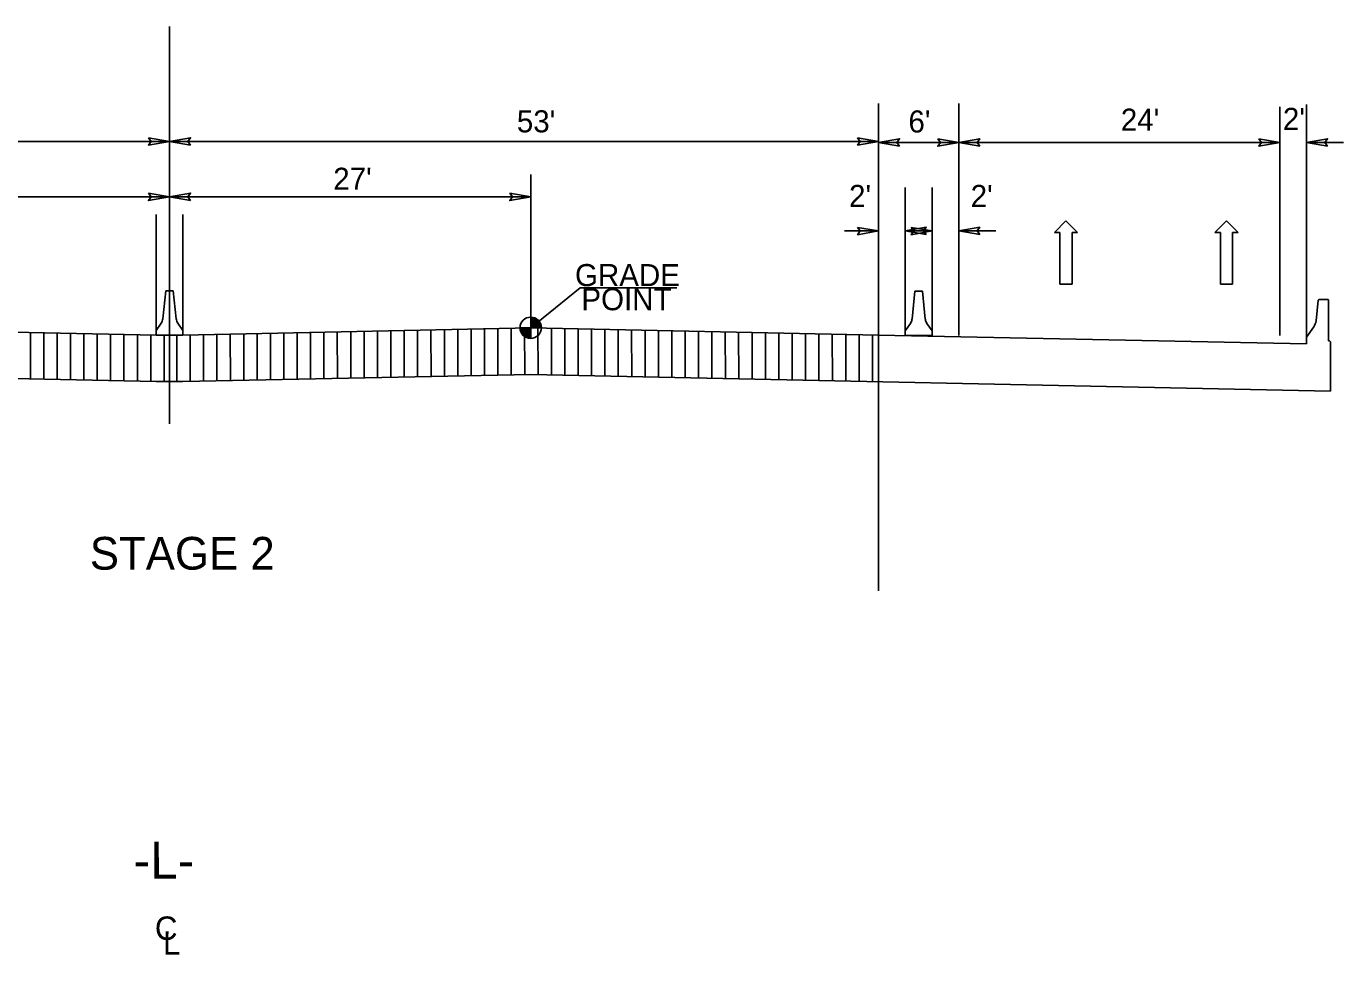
# Model space of a CAD drawing. Extents: x 2241081 to 2251104, y 658534 to 663427.
# Drawn here: x 2248482.9 to 2248926.1, y 658848.1 to 659160.2 of the extents above; entities that cross this region are included whole.
import ezdxf

# ---------------------------------------------------------------- set-up
doc = ezdxf.new("R2010")
doc.units = 0
for name, color, linetype in [('Prop Dimension', 7, 'Continuous'), ('Prop Dimension Text', 7, 'Continuous'), ('Prop Lane Arrow CELL', 7, 'Continuous'), ('Prop Roadway Bridge', 7, 'Continuous'), ('Typical Grade Point Symbol CELL', 7, 'Continuous'), ('Typical Median Barrier CELL', 7, 'Continuous'), ('Typical Terminator CELL', 7, 'Continuous'), ('Typical Text Centerline CELL', 7, 'Continuous'), ('Typical Text Grade Point CELL', 7, 'Continuous'), ('Typical Text Label CELL', 7, 'Continuous')]:
    doc.layers.add(name, color=color, linetype=linetype)

msp = doc.modelspace()

# ---------------------------------------------------------------- linework, layer by layer
at = {"layer": 'Prop Dimension'}
for p, q in [((2248769.6, 659056.24), (2248769.6, 659134.34)), ((2248796.6, 659068.75), (2248796.6, 659134.34)), ((2248913.6, 659055.86), (2248913.6, 659133.97)), ((2248778.6, 659068.75), (2248778.6, 659106.07)), ((2248787.6, 659068.75), (2248787.6, 659106.07)), ((2248526.6, 659057.98), (2248526.6, 659096.91)), ((2248535.6, 659057.98), (2248535.6, 659096.91))]:
    msp.add_line(p, q, dxfattribs=at)
at = {"layer": 'Prop Dimension Text'}
for p, q in [((2248796.6, 659056.24), (2248796.6, 659133.22)), ((2248904.6, 659056.24), (2248904.6, 659133.22)), ((2248310.6, 659121.54), (2248531.1, 659121.54)), ((2248769.6, 659121.54), (2248531.1, 659121.54)), ((2248796.6, 659121.17), (2248769.6, 659121.17)), ((2248904.6, 659121.16), (2248796.6, 659121.17)), ((2248913.6, 659121.16), (2248926.06, 659121.16)), ((2248652.6, 659058.86), (2248652.6, 659110.36)), ((2248409.6, 659102.89), (2248531.1, 659102.89)), ((2248531.1, 659102.89), (2248652.6, 659102.89)), ((2248778.6, 659056.8), (2248778.6, 659099.14)), ((2248787.6, 659056.8), (2248787.6, 659099.14)), ((2248758.17, 659091.42), (2248769.6, 659091.42)), ((2248787.6, 659091.42), (2248778.6, 659091.42)), ((2248796.6, 659091.42), (2248809.06, 659091.42)), ((2248484.29, 659041.64), (2248484.29, 659057.31)), ((2248488.79, 659041.55), (2248488.79, 659057.21)), ((2248493.29, 659041.45), (2248493.29, 659057.12)), ((2248497.79, 659041.36), (2248497.79, 659057.02)), ((2248502.29, 659041.27), (2248502.29, 659056.93)), ((2248506.79, 659041.17), (2248506.79, 659056.84)), ((2248511.29, 659041.08), (2248511.29, 659056.74)), ((2248515.79, 659040.99), (2248515.79, 659056.65)), ((2248520.29, 659040.89), (2248520.29, 659056.56)), ((2248524.79, 659040.8), (2248524.79, 659056.46)), ((2248529.29, 659040.76), (2248529.29, 659056.43)), ((2248533.57, 659040.76), (2248533.55, 659056.43)), ((2248538.07, 659040.81), (2248538.05, 659056.48)), ((2248542.57, 659040.91), (2248542.55, 659056.57)), ((2248547.07, 659041), (2248547.05, 659056.66)), ((2248551.57, 659041.09), (2248551.55, 659056.76)), ((2248556.07, 659041.19), (2248556.05, 659056.85)), ((2248560.57, 659041.28), (2248560.55, 659056.94)), ((2248565.07, 659041.37), (2248565.05, 659057.04)), ((2248569.57, 659041.47), (2248569.55, 659057.13)), ((2248574.07, 659041.56), (2248574.05, 659057.23)), ((2248578.57, 659041.66), (2248578.55, 659057.32)), ((2248583.07, 659041.75), (2248583.05, 659057.41)), ((2248587.57, 659041.84), (2248587.55, 659057.51)), ((2248592.07, 659041.94), (2248592.05, 659057.6)), ((2248596.57, 659042.03), (2248596.55, 659057.69)), ((2248601.07, 659042.12), (2248601.05, 659057.79)), ((2248605.57, 659042.22), (2248605.55, 659057.88)), ((2248610.07, 659042.31), (2248610.05, 659057.97)), ((2248614.57, 659042.4), (2248614.55, 659058.07)), ((2248619.07, 659042.5), (2248619.05, 659058.16)), ((2248623.57, 659042.59), (2248623.55, 659058.26)), ((2248628.07, 659042.69), (2248628.05, 659058.35)), ((2248632.57, 659042.78), (2248632.55, 659058.44)), ((2248637.07, 659042.87), (2248637.05, 659058.54)), ((2248641.57, 659042.97), (2248641.55, 659058.63)), ((2248646.07, 659043.06), (2248646.05, 659058.72)), ((2248650.57, 659043.15), (2248650.55, 659058.82)), ((2248655.07, 659043.14), (2248655.05, 659058.81)), ((2248659.57, 659043.05), (2248659.55, 659058.71)), ((2248664.07, 659042.96), (2248664.05, 659058.62)), ((2248668.57, 659042.86), (2248668.55, 659058.53)), ((2248673.07, 659042.77), (2248673.05, 659058.43)), ((2248677.57, 659042.68), (2248677.55, 659058.34)), ((2248682.07, 659042.58), (2248682.05, 659058.25)), ((2248686.57, 659042.49), (2248686.55, 659058.15)), ((2248691.07, 659042.39), (2248691.05, 659058.06)), ((2248695.57, 659042.3), (2248695.55, 659057.97)), ((2248700.07, 659042.21), (2248700.05, 659057.87)), ((2248704.57, 659042.11), (2248704.55, 659057.78)), ((2248709.07, 659042.02), (2248709.05, 659057.68)), ((2248713.57, 659041.93), (2248713.55, 659057.59)), ((2248718.07, 659041.83), (2248718.05, 659057.5)), ((2248722.57, 659041.74), (2248722.55, 659057.4)), ((2248727.07, 659041.65), (2248727.05, 659057.31)), ((2248731.57, 659041.55), (2248731.55, 659057.22)), ((2248736.07, 659041.46), (2248736.05, 659057.12)), ((2248740.57, 659041.37), (2248740.55, 659057.03)), ((2248745.07, 659041.27), (2248745.05, 659056.94)), ((2248749.57, 659041.18), (2248749.55, 659056.84)), ((2248754.07, 659041.08), (2248754.05, 659056.75)), ((2248758.57, 659040.99), (2248758.55, 659056.66)), ((2248763.07, 659040.9), (2248763.05, 659056.56)), ((2248767.57, 659040.8), (2248767.55, 659056.47)), ((2248769.6, 658970.42), (2248769.6, 659056.43))]:
    msp.add_line(p, q, dxfattribs=at)
at = {"layer": 'Prop Lane Arrow CELL'}
for p, q in [((2248828.75, 659090.95), (2248832.6, 659094.86)), ((2248832.6, 659094.86), (2248836.57, 659090.95)), ((2248882.75, 659090.95), (2248886.6, 659094.86)), ((2248886.6, 659094.86), (2248890.57, 659090.95)), ((2248830.61, 659090.95), (2248828.75, 659090.95)), ((2248830.61, 659073.58), (2248830.61, 659090.95)), ((2248836.57, 659090.95), (2248834.71, 659090.95)), ((2248834.71, 659090.95), (2248834.71, 659073.58)), ((2248884.61, 659090.95), (2248882.75, 659090.95)), ((2248884.61, 659073.58), (2248884.61, 659090.95)), ((2248890.57, 659090.95), (2248888.71, 659090.95)), ((2248888.71, 659090.95), (2248888.71, 659073.58)), ((2248834.71, 659073.58), (2248830.61, 659073.58)), ((2248888.71, 659073.58), (2248884.61, 659073.58))]:
    msp.add_line(p, q, dxfattribs=at)
at = {"layer": 'Prop Roadway Bridge'}
for p, q in [((2248916.76, 659061.22), (2248917.5, 659068.19)), ((2248917.5, 659068.19), (2248917.68, 659068.38)), ((2248917.68, 659068.38), (2248920.84, 659068.38)), ((2248920.84, 659068.38), (2248921, 659068.21)), ((2248921, 659068.21), (2248921, 659054.44)), ((2248409.6, 659058.86), (2248526.6, 659056.43)), ((2248535.6, 659056.43), (2248526.6, 659056.43)), ((2248652.6, 659058.86), (2248535.6, 659056.43)), ((2248652.6, 659058.86), (2248769.6, 659056.43)), ((2248769.6, 659056.43), (2248913.6, 659053.43)), ((2248913.6, 659055.75), (2248916, 659059.18)), ((2248913.6, 659053.43), (2248913.6, 659055.75)), ((2248921, 659054.44), (2248921.33, 659054.44)), ((2248921.33, 659054.44), (2248921.66, 659054.11)), ((2248921.66, 659054.11), (2248921.66, 659051.83)), ((2248921.66, 659051.83), (2248921.66, 659037.6)), ((2248409.6, 659043.2), (2248526.6, 659040.76)), ((2248652.6, 659043.2), (2248535.6, 659040.76)), ((2248652.6, 659043.2), (2248921.66, 659037.6)), ((2248535.6, 659040.76), (2248526.6, 659040.76))]:
    msp.add_line(p, q, dxfattribs=at)
msp.add_arc((2248912.43, 659061.68), 4.36, 325.0086, 353.9889, dxfattribs=at)
at = {"layer": 'Typical Grade Point Symbol CELL'}
for p, q in [((2248652.6, 659058.86), (2248669.29, 659072.31)), ((2248652.61, 659062.44), (2248652.6, 659058.86)), ((2248652.6, 659058.86), (2248652.61, 659062.44)), ((2248649.02, 659058.86), (2248652.6, 659058.86)), ((2248652.6, 659058.86), (2248652.6, 659055.28)), ((2248656.18, 659058.86), (2248652.6, 659058.86))]:
    msp.add_line(p, q, dxfattribs=at)
for points in [[(2248652.65, 659058.86), (2248652.65, 659062.44), (2248652.65, 659062.44)], [(2248652.73, 659058.86), (2248652.73, 659062.44)], [(2248652.8, 659058.86), (2248652.8, 659062.43)], [(2248652.87, 659058.86), (2248652.87, 659062.43)], [(2248652.94, 659058.86), (2248652.94, 659062.42)], [(2248653.01, 659058.86), (2248653.01, 659062.42)], [(2248653.08, 659058.86), (2248653.08, 659062.41)], [(2248653.16, 659058.86), (2248653.16, 659062.39)], [(2248653.23, 659058.86), (2248653.23, 659062.38)], [(2248653.3, 659058.86), (2248653.3, 659062.37)], [(2248653.37, 659058.86), (2248653.37, 659062.35)], [(2248653.44, 659058.86), (2248653.44, 659062.34)], [(2248653.51, 659058.86), (2248653.51, 659062.32)], [(2248653.59, 659058.86), (2248653.59, 659062.3)], [(2248653.66, 659058.86), (2248653.66, 659062.28)], [(2248653.73, 659058.86), (2248653.73, 659062.26)], [(2248653.8, 659058.86), (2248653.8, 659062.23)], [(2248653.87, 659058.86), (2248653.87, 659062.21)], [(2248653.94, 659058.86), (2248653.94, 659062.18)], [(2248654.01, 659058.86), (2248654.01, 659062.15)], [(2248654.09, 659058.86), (2248654.09, 659062.11)], [(2248654.16, 659058.86), (2248654.16, 659062.08)], [(2248654.23, 659058.86), (2248654.23, 659062.05)], [(2248654.3, 659058.86), (2248654.3, 659062.01)], [(2248654.37, 659058.86), (2248654.37, 659061.97)], [(2248654.44, 659058.86), (2248654.44, 659061.93)], [(2248654.52, 659058.86), (2248654.52, 659061.88)], [(2248654.59, 659058.86), (2248654.59, 659061.83)], [(2248654.66, 659058.86), (2248654.66, 659061.79)], [(2248654.73, 659058.86), (2248654.73, 659061.74)], [(2248654.8, 659058.86), (2248654.8, 659061.68)], [(2248654.87, 659058.86), (2248654.87, 659061.63)], [(2248654.95, 659058.86), (2248654.95, 659061.56)], [(2248655.02, 659058.86), (2248655.02, 659061.5)], [(2248655.09, 659058.86), (2248655.09, 659061.44)], [(2248655.16, 659058.86), (2248655.16, 659061.37)], [(2248655.23, 659058.86), (2248655.23, 659061.29)], [(2248655.3, 659058.86), (2248655.3, 659061.21)], [(2248655.38, 659058.86), (2248655.38, 659061.12)], [(2248655.45, 659058.86), (2248655.45, 659061.03)], [(2248655.52, 659058.86), (2248655.52, 659060.94)], [(2248655.59, 659058.86), (2248655.59, 659060.83)], [(2248649.06, 659058.35), (2248649.06, 659058.86)], [(2248649.13, 659057.98), (2248649.13, 659058.86)], [(2248649.2, 659057.74), (2248649.2, 659058.86)], [(2248649.27, 659057.54), (2248649.27, 659058.86)], [(2248649.34, 659057.37), (2248649.34, 659058.86)], [(2248649.42, 659057.22), (2248649.42, 659058.86)], [(2248649.49, 659057.09), (2248649.49, 659058.86)], [(2248649.56, 659056.97), (2248649.56, 659058.86)], [(2248649.63, 659056.86), (2248649.63, 659058.86)], [(2248649.7, 659056.76), (2248649.7, 659058.86)], [(2248649.77, 659056.66), (2248649.77, 659058.86)], [(2248649.85, 659056.58), (2248649.85, 659058.86)], [(2248649.92, 659056.49), (2248649.92, 659058.86)], [(2248649.99, 659056.41), (2248649.99, 659058.86)], [(2248650.06, 659056.34), (2248650.06, 659058.86)], [(2248650.13, 659056.27), (2248650.13, 659058.86)], [(2248650.2, 659056.2), (2248650.2, 659058.86)], [(2248650.27, 659056.14), (2248650.27, 659058.86)], [(2248650.35, 659056.07), (2248650.35, 659058.86)], [(2248650.42, 659056.02), (2248650.42, 659058.86)], [(2248650.49, 659055.97), (2248650.49, 659058.86)], [(2248650.56, 659055.92), (2248650.56, 659058.86)], [(2248650.63, 659055.87), (2248650.63, 659058.86)], [(2248650.7, 659055.82), (2248650.7, 659058.86)], [(2248650.78, 659055.78), (2248650.78, 659058.86)], [(2248650.85, 659055.74), (2248650.85, 659058.86)], [(2248650.92, 659055.7), (2248650.92, 659058.86)], [(2248650.99, 659055.66), (2248650.99, 659058.86)], [(2248651.06, 659055.63), (2248651.06, 659058.86)], [(2248651.13, 659055.6), (2248651.13, 659058.86)], [(2248651.21, 659055.56), (2248651.21, 659058.86)], [(2248651.28, 659055.53), (2248651.28, 659058.86)], [(2248651.35, 659055.5), (2248651.35, 659058.86)], [(2248651.42, 659055.48), (2248651.42, 659058.86)], [(2248651.49, 659055.45), (2248651.49, 659058.86)], [(2248651.56, 659055.43), (2248651.56, 659058.86)], [(2248651.64, 659055.41), (2248651.64, 659058.86)], [(2248651.71, 659055.39), (2248651.71, 659058.86)], [(2248651.78, 659055.37), (2248651.78, 659058.86)], [(2248651.85, 659055.36), (2248651.85, 659058.86)], [(2248651.92, 659055.34), (2248651.92, 659058.86)], [(2248651.99, 659055.33), (2248651.99, 659058.86)], [(2248652.07, 659055.32), (2248652.07, 659058.86)], [(2248652.14, 659055.31), (2248652.14, 659058.86)], [(2248652.21, 659055.3), (2248652.21, 659058.86)], [(2248652.28, 659055.29), (2248652.28, 659058.86)], [(2248652.35, 659055.29), (2248652.35, 659058.86)], [(2248652.42, 659055.29), (2248652.42, 659058.86)], [(2248652.49, 659055.28), (2248652.49, 659058.86)], [(2248652.57, 659055.28), (2248652.57, 659055.28), (2248652.57, 659058.86)], [(2248655.66, 659058.86), (2248655.66, 659060.72)], [(2248655.73, 659058.86), (2248655.73, 659060.59)], [(2248655.81, 659058.86), (2248655.81, 659060.46)], [(2248655.88, 659058.86), (2248655.88, 659060.31)], [(2248655.95, 659058.86), (2248655.95, 659060.14)], [(2248656.02, 659058.86), (2248656.02, 659059.93)], [(2248656.09, 659058.86), (2248656.09, 659059.67)], [(2248656.16, 659058.86), (2248656.16, 659059.25)]]:
    msp.add_lwpolyline(points, dxfattribs=at)
msp.add_circle((2248652.6, 659058.86), 3.58, dxfattribs=at)
for start, end in [(359.9905, 89.9905), (179.9905, 269.9905)]:
    msp.add_arc((2248652.6, 659058.86), 3.58, start, end, dxfattribs=at)
at = {"layer": 'Typical Median Barrier CELL'}
for p, q in [((2248529.86, 659071.32), (2248528.86, 659061.88)), ((2248531.1, 659071.32), (2248529.86, 659071.32)), ((2248531.1, 659071.32), (2248532.34, 659071.32)), ((2248532.34, 659071.32), (2248533.34, 659061.88)), ((2248781.86, 659071.15), (2248780.86, 659061.71)), ((2248783.1, 659071.15), (2248781.86, 659071.15)), ((2248783.1, 659071.15), (2248784.34, 659071.15)), ((2248784.34, 659071.15), (2248785.34, 659061.71)), ((2248528.31, 659060.42), (2248526.6, 659057.98)), ((2248526.6, 659056.43), (2248526.6, 659057.98)), ((2248526.6, 659056.43), (2248535.6, 659056.43)), ((2248531.1, 659057.05), (2248531.1, 659057.05)), ((2248533.89, 659060.42), (2248535.6, 659057.98)), ((2248535.6, 659056.43), (2248535.6, 659057.98)), ((2248780.31, 659060.26), (2248778.6, 659057.81)), ((2248778.6, 659056.26), (2248778.6, 659057.81)), ((2248783.1, 659056.88), (2248783.1, 659056.88)), ((2248785.89, 659060.26), (2248787.6, 659057.81)), ((2248787.6, 659056.26), (2248787.6, 659057.81)), ((2248778.6, 659056.26), (2248787.6, 659056.26))]:
    msp.add_line(p, q, dxfattribs=at)
for centre, start, end in [((2248525.77, 659062.2), 325.0038, 353.9447), ((2248536.43, 659062.2), 186.0552, 214.9936), ((2248777.77, 659062.04), 325.0038, 353.9447), ((2248788.43, 659062.04), 186.0552, 214.9936)]:
    msp.add_arc(centre, 3.1, start, end, dxfattribs=at)
at = {"layer": 'Typical Terminator CELL'}
for points in [[(2248524.07, 659122.75), (2248531.1, 659121.54), (2248524.03, 659120.29), (2248524.93, 659121.54)], [(2248538.13, 659120.33), (2248531.1, 659121.54), (2248538.17, 659122.79), (2248537.27, 659121.54)], [(2248762.57, 659122.75), (2248769.6, 659121.54), (2248762.53, 659120.29), (2248763.43, 659121.54)], [(2248776.63, 659119.95), (2248769.6, 659121.17), (2248776.67, 659122.41), (2248775.77, 659121.17)], [(2248789.57, 659122.38), (2248796.6, 659121.17), (2248789.53, 659119.92), (2248790.43, 659121.17)], [(2248803.63, 659119.95), (2248796.6, 659121.17), (2248803.67, 659122.41), (2248802.77, 659121.17)], [(2248897.57, 659122.38), (2248904.6, 659121.16), (2248897.53, 659119.92), (2248898.43, 659121.16)], [(2248920.63, 659119.95), (2248913.6, 659121.16), (2248920.67, 659122.41), (2248919.77, 659121.16)], [(2248524.07, 659104.1), (2248531.1, 659102.89), (2248524.03, 659101.64), (2248524.93, 659102.89)], [(2248538.13, 659101.68), (2248531.1, 659102.89), (2248538.17, 659104.14), (2248537.27, 659102.89)], [(2248645.57, 659104.1), (2248652.6, 659102.89), (2248645.53, 659101.64), (2248646.43, 659102.89)], [(2248762.57, 659092.63), (2248769.6, 659091.42), (2248762.53, 659090.17), (2248763.43, 659091.42)], [(2248785.63, 659090.21), (2248778.6, 659091.42), (2248785.67, 659092.67), (2248784.77, 659091.42)], [(2248780.57, 659092.63), (2248787.6, 659091.42), (2248780.53, 659090.17), (2248781.43, 659091.42)], [(2248803.63, 659090.21), (2248796.6, 659091.42), (2248803.67, 659092.67), (2248802.77, 659091.42)]]:
    msp.add_lwpolyline(points, close=True, dxfattribs=at)
at = {"layer": 'Typical Text Centerline CELL'}
msp.add_line((2248531.1, 659026.53), (2248531.1, 659160.23), dxfattribs=at)
at = {"layer": 'Typical Text Grade Point CELL'}
msp.add_line((2248701.8, 659072.31), (2248669.29, 659072.31), dxfattribs=at)

# ---------------------------------------------------------------- texts
at = {"layer": 'Prop Dimension Text'}
for s, height, rotation, p in [("53'", 7.425, 359.9999, (2248647.94, 659124.58)), ("6'", 7.425, 359.9999, (2248779.66, 659124.53)), ("24'", 7.425, 359.9999, (2248851.1, 659125.13)), ("2'", 7.425, 359.9999, (2248905.62, 659125.4)), ("27'", 7.425, 359.9999, (2248586.18, 659105.26)), ("2'", 7.425, 359.9999, (2248759.69, 659099.49)), ("2'", 7.425, 359.9999, (2248800.59, 659099.49)), ('-L-', 12.5, 0.0349, (2248519.02, 658873.61))]:
    msp.add_text(s, height=height, rotation=rotation, dxfattribs=at).set_placement(p)
at = {"layer": 'Typical Text Centerline CELL'}
for s, rotation, p in [('C', 359.9999, (2248526.18, 658853.04)), ('L', 359.9468, (2248528.91, 658848.08))]:
    msp.add_text(s, height=7.88, rotation=rotation, dxfattribs=at).set_placement(p)
at = {"layer": 'Typical Text Grade Point CELL'}
for s, p in [('GRADE', (2248667.5, 659072.87)), ('POINT', (2248669.65, 659064.77))]:
    msp.add_text(s, height=7.425, rotation=359.9999, dxfattribs=at).set_placement(p)
at = {"layer": 'Typical Text Label CELL'}
msp.add_text('STAGE 2', height=11.011, dxfattribs=at).set_placement((2248504.29, 658977.53))

doc.saveas('drawing.dxf')
